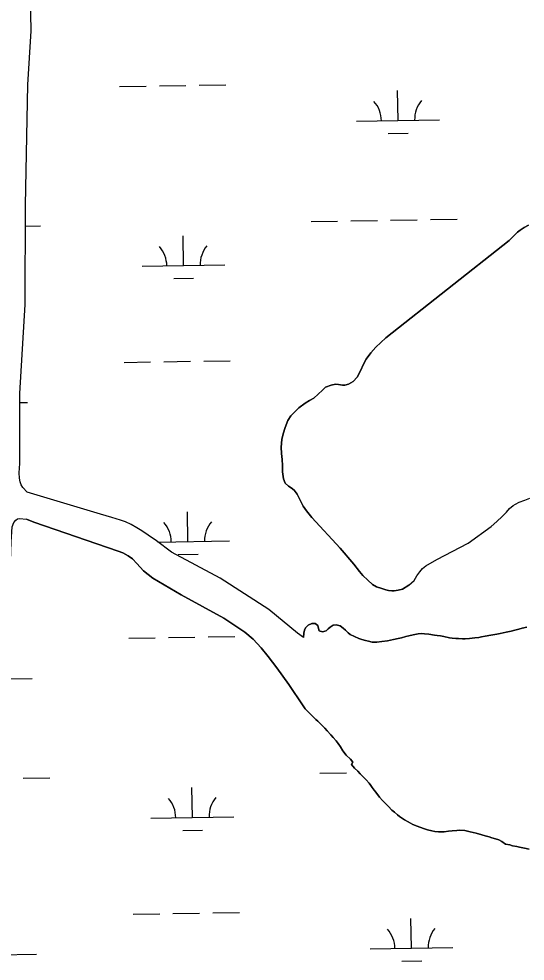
# Model space of a CAD drawing. Extents: x 3855477 to 3893699, y 299188 to 325115.
# Drawn here: x 3863316 to 3863927, y 316909 to 318045 of the extents above; entities that cross this region are included whole.
import ezdxf

# ---------------------------------------------------------------- set-up
doc = ezdxf.new("R2010")
doc.units = 0
doc.layers.add('V-TOPO-SHOR', color=7, linetype='Continuous')
doc.layers.add('V-WETL-SWMP', color=7, linetype='Continuous')

msp = doc.modelspace()

# ---------------------------------------------------------------- linework, layer by layer
at = {"layer": 'V-TOPO-SHOR'}
for points in [[(3863659.4, 317298.6), (3863652.3, 317303.8), (3863617.8, 317332.4), (3863558.9, 317370.2), (3863500.6, 317401.4), (3863482.3, 317415.1), (3863472.2, 317422.2), (3863464.5, 317427.2), (3863458.7, 317430.9), (3863452, 317435.1), (3863444.9, 317438.2), (3863438.9, 317440.3), (3863428.5, 317443.4), (3863415, 317447.5), (3863326.4, 317474), (3863321.1, 317479.6), (3863319.4, 317482.6), (3863318.1, 317486.3), (3863317.1, 317490.6), (3863316.8, 317497.3), (3863317.7, 317508.5), (3863317.6, 317593), (3863324.1, 317700), (3863324.6, 317819.7), (3863327.2, 317964.8), (3863331.4, 318030.1), (3863329.9, 318091.4)], [(3863786.4, 317361.6), (3863778.7, 317357), (3863773.7, 317355.8), (3863768.9, 317355.1), (3863766.1, 317355.1), (3863762.1, 317355.5), (3863758.6, 317356.3), (3863753.9, 317357.6), (3863747.6, 317359.9), (3863742.8, 317362.6), (3863736.9, 317367.7), (3863731.2, 317373.5), (3863726.9, 317378.3), (3863720.2, 317386.9), (3863703.6, 317406.4), (3863669.5, 317443.2), (3863663, 317451.2), (3863659.1, 317457.1), (3863651.8, 317471.3), (3863648.4, 317476.3), (3863644.7, 317479.2), (3863641.4, 317481.3), (3863637.5, 317484.9), (3863635.5, 317489.8), (3863634.3, 317498.4), (3863634.3, 317506.1), (3863633.7, 317513.2), (3863633.2, 317520.4), (3863632.7, 317528), (3863633.6, 317537.3), (3863634.9, 317544.2), (3863637.6, 317552), (3863640.8, 317560.3), (3863644.3, 317566.1), (3863649.2, 317570.9), (3863654, 317575.5), (3863661.7, 317581.2), (3863666.7, 317584.3), (3863671.9, 317587.3), (3863677.3, 317591.9), (3863682.6, 317597), (3863686.2, 317600.3), (3863693, 317602.9), (3863698.3, 317603.9), (3863701.8, 317603.8), (3863706.5, 317602.9), (3863709.3, 317603), (3863713.6, 317604.1), (3863719.4, 317607.2), (3863724.3, 317612.5), (3863728.2, 317620), (3863731.9, 317628.1), (3863735.2, 317634.4), (3863740.7, 317641.9), (3863746.8, 317648.7), (3863758.9, 317660), (3863907.3, 317777.4), (3863917.5, 317787.5), (3863920.8, 317789.9), (3863925.7, 317792.9), (3863930.8, 317795.9)], [(3863786.4, 317361.6), (3863792.8, 317367.6), (3863796.3, 317373.1), (3863799.7, 317377.8), (3863802.9, 317381.7), (3863807, 317385.2), (3863820.3, 317392.7), (3863858, 317412.5), (3863885.7, 317432.4), (3863892.7, 317438.7), (3863898.9, 317444.6), (3863904.1, 317449.9), (3863907.8, 317454.1), (3863912.4, 317457.8), (3863915.2, 317459.6), (3863919.6, 317461.8), (3863926.4, 317464.1), (3863932.5, 317466.6)], [(3863294.7, 317127.5), (3863299.9, 317202.2), (3863307.2, 317414), (3863308.5, 317432.2), (3863310.5, 317437.2), (3863312.7, 317440.3), (3863314.8, 317441.7), (3863317.2, 317442.2), (3863325.8, 317441.4)], [(3863659.1, 317216.2), (3863641.9, 317242.1), (3863627.2, 317262.1), (3863617.1, 317275.7), (3863608.5, 317286.1), (3863598.9, 317296.5), (3863588.8, 317305.3), (3863563.5, 317322.1), (3863512.1, 317350.3), (3863478, 317370.3), (3863466.7, 317379.2), (3863458.7, 317388), (3863453.3, 317393.4), (3863448.1, 317397), (3863441.7, 317400.9), (3863436.3, 317402.8), (3863334.3, 317437.7), (3863325.8, 317441.4)], [(3863659.4, 317298.6), (3863660.1, 317303.9), (3863660.9, 317307.5), (3863662, 317310.5), (3863665.2, 317313.6), (3863669.5, 317315.4), (3863673.4, 317315.6), (3863676.7, 317313.3), (3863677.6, 317309.7), (3863678.4, 317306.7), (3863682.4, 317305.5), (3863686.7, 317306.9), (3863689.3, 317309.2), (3863691.6, 317311.2), (3863695.2, 317313.4), (3863699.1, 317314.1), (3863703.8, 317312.6), (3863707.4, 317310.1), (3863710, 317307.7), (3863713.2, 317304.5), (3863715.6, 317302.5), (3863721, 317299.7), (3863726.1, 317297.5), (3863729.9, 317296.2), (3863734.2, 317295), (3863737.9, 317294.1), (3863742.3, 317293), (3863748.1, 317293), (3863753.9, 317293.8), (3863760.9, 317294.7), (3863768.2, 317296.1), (3863773.7, 317297.3), (3863777.6, 317298.4), (3863782.7, 317299.8), (3863786.4, 317300.7), (3863791.6, 317301.8), (3863797.9, 317303.2), (3863802, 317303.4), (3863805.5, 317303.3), (3863810.6, 317302.9), (3863817.5, 317301.7)], [(3863817.5, 317301.7), (3863820.6, 317301.2), (3863824.7, 317300.5), (3863828.6, 317299.7), (3863835.6, 317298.4), (3863838.6, 317297.8), (3863843.1, 317297.6), (3863846.4, 317297.5), (3863851.3, 317297.1), (3863854.6, 317297.2), (3863859.6, 317297.3), (3863862.9, 317297.7), (3863866.2, 317298.1), (3863871, 317298.7), (3863874, 317299.3), (3863878.6, 317300.1), (3863885.5, 317301.4), (3863892.4, 317302.8), (3863896.7, 317303.6), (3863903.7, 317305.1), (3863910, 317306.5), (3863914.1, 317307.4), (3863918.9, 317308.8), (3863923.2, 317309.8), (3863928.9, 317311)], [(3863799.6, 317069.9), (3863796.4, 317071.2), (3863791.5, 317073.4), (3863788.4, 317075), (3863785.6, 317076.6), (3863781.4, 317079), (3863775.3, 317082.8), (3863772.9, 317084.8), (3863769.1, 317088.1), (3863766.1, 317090.7), (3863761.9, 317094.9), (3863757.5, 317099.2), (3863754.7, 317102), (3863751.1, 317106.2), (3863746.6, 317112.2), (3863744.9, 317114.8), (3863742.5, 317118), (3863740.7, 317120.4), (3863738.7, 317122.9), (3863735, 317126.9), (3863732.4, 317129.9), (3863727.8, 317134.4), (3863724.9, 317137.4), (3863720.9, 317141.2), (3863717.2, 317145.4), (3863719.1, 317148.5), (3863716, 317152), (3863710.9, 317156.9), (3863706.8, 317162.1), (3863704.2, 317167), (3863701.3, 317171.1), (3863698.9, 317174), (3863695.3, 317178.2), (3863692.3, 317181.4), (3863688.1, 317186.1), (3863685.1, 317189.3), (3863680.9, 317193.8), (3863676.9, 317197.7), (3863674.5, 317200), (3863671.2, 317203.2), (3863669, 317205.2), (3863665.9, 317208.2), (3863663.6, 317210.5), (3863661.5, 317212.7), (3863659.1, 317216.2)], [(3863931.4, 317043.6), (3863926.1, 317044.6), (3863919.7, 317045.8), (3863916.6, 317046.6), (3863911.6, 317047.6), (3863908.2, 317048.7), (3863903.2, 317049.7), (3863898.8, 317052.9), (3863895.1, 317054.8), (3863890.8, 317056), (3863886.4, 317057.2), (3863883.4, 317058.2), (3863878.6, 317059.7), (3863874.6, 317060.9), (3863867.6, 317062.8), (3863860.5, 317064.6), (3863854, 317065.9), (3863847.6, 317066.3), (3863844.3, 317066.2), (3863838.6, 317065.8), (3863834.2, 317065.3), (3863828.9, 317064.3), (3863822.4, 317064.3), (3863817.7, 317064.7), (3863814.4, 317065.5), (3863809, 317066.8), (3863805.2, 317068), (3863799.6, 317069.9)]]:
    msp.add_lwpolyline(points, dxfattribs=at)
at = {"layer": 'V-WETL-SWMP'}
for p, q in [((3863437.9, 317963), (3863469.9, 317963.5)), ((3863485.9, 317963.8), (3863517.9, 317964.3)), ((3863533.9, 317964.6), (3863565.9, 317965.1)), ((3863773.5, 317922), (3863772.9, 317958)), ((3863723.5, 317921.2), (3863823.5, 317922.8)), ((3863761.7, 317906.4), (3863785.7, 317906.8)), ((3863668.6, 317800.2), (3863700.6, 317800.7)), ((3863716.6, 317801), (3863748.6, 317801.5)), ((3863764.6, 317801.8), (3863796.6, 317802.3)), ((3863812.6, 317802.6), (3863844.6, 317803.1)), ((3863324.5, 317794.6), (3863342.7, 317794.9)), ((3863514.9, 317747), (3863514.3, 317783)), ((3863464.9, 317746.2), (3863564.8, 317747.8)), ((3863503.1, 317731.3), (3863527.1, 317731.7)), ((3863443.3, 317630.4), (3863475.3, 317630.9)), ((3863491.3, 317631.1), (3863523.3, 317631.7)), ((3863539.3, 317631.9), (3863571.3, 317632.4)), ((3863317.6, 317581.9), (3863327, 317582)), ((3863520.3, 317414.3), (3863519.7, 317450.3)), ((3863484.1, 317413.7), (3863570.3, 317415.2)), ((3863508.5, 317398.7), (3863532.5, 317399.1)), ((3863544.7, 317299.3), (3863576.7, 317299.8)), ((3863448.8, 317297.7), (3863480.8, 317298.3)), ((3863496.7, 317298.5), (3863528.7, 317299)), ((3863301.5, 317248.9), (3863332.5, 317249.4)), ((3863321.6, 317129.1), (3863353.6, 317129.7)), ((3863679.4, 317135), (3863711.4, 317135.5)), ((3863525.7, 317081.7), (3863525.1, 317117.7)), ((3863475.7, 317080.9), (3863575.7, 317082.5)), ((3863513.9, 317066.1), (3863537.9, 317066.5)), ((3863454.2, 316965.1), (3863486.2, 316965.6)), ((3863502.2, 316965.9), (3863534.2, 316966.4)), ((3863550.2, 316966.7), (3863582.2, 316967.2)), ((3863789.7, 316924.1), (3863789.1, 316960.1)), ((3863739.7, 316923.3), (3863839.7, 316924.9)), ((3863237.9, 316915.1), (3863337.9, 316916.8)), ((3863778, 316908.5), (3863802, 316908.9))]:
    msp.add_line(p, q, dxfattribs=at)
for points in [[(3863682.4, 317305.5), (3863678.4, 317306.7), (3863677.6, 317309.7), (3863676.7, 317313.3), (3863673.4, 317315.6), (3863669.5, 317315.4), (3863665.2, 317313.6), (3863662, 317310.5), (3863660.9, 317307.5), (3863660.1, 317303.9), (3863659.4, 317298.6), (3863652.3, 317303.8), (3863617.8, 317332.4), (3863558.9, 317370.2), (3863500.6, 317401.4), (3863482.3, 317415.1), (3863472.2, 317422.2), (3863464.5, 317427.2), (3863458.7, 317430.9), (3863452, 317435.1), (3863444.9, 317438.2), (3863438.9, 317440.3), (3863428.5, 317443.4), (3863415, 317447.5), (3863326.4, 317474), (3863321.1, 317479.6), (3863319.4, 317482.6), (3863318.1, 317486.3), (3863317.1, 317490.6), (3863316.8, 317497.3), (3863317.7, 317508.5), (3863317.6, 317593), (3863324.1, 317700), (3863324.6, 317819.7), (3863327.2, 317964.8), (3863331.4, 318030.1), (3863329.9, 318091.4)], [(3863930.8, 317795.9), (3863925.7, 317792.9), (3863920.8, 317789.9), (3863917.5, 317787.5), (3863907.3, 317777.4), (3863758.9, 317660), (3863746.8, 317648.7), (3863740.7, 317641.9), (3863735.2, 317634.4), (3863731.9, 317628.1), (3863728.2, 317620), (3863724.3, 317612.5), (3863719.4, 317607.2), (3863713.6, 317604.1), (3863709.3, 317603), (3863706.5, 317602.9), (3863701.8, 317603.8), (3863698.3, 317603.9), (3863693, 317602.9), (3863686.2, 317600.3), (3863682.6, 317597), (3863677.3, 317591.9), (3863671.9, 317587.3), (3863666.7, 317584.3), (3863661.7, 317581.2), (3863654, 317575.5), (3863649.2, 317570.9), (3863644.3, 317566.1), (3863640.8, 317560.3), (3863637.6, 317552), (3863634.9, 317544.2), (3863633.6, 317537.3), (3863632.7, 317528), (3863633.2, 317520.4), (3863633.7, 317513.2), (3863634.3, 317506.1), (3863634.3, 317498.4), (3863635.5, 317489.8), (3863637.5, 317484.9), (3863641.4, 317481.3), (3863644.7, 317479.2), (3863648.4, 317476.3), (3863651.8, 317471.3), (3863659.1, 317457.1), (3863663, 317451.2), (3863669.5, 317443.2), (3863703.6, 317406.4), (3863720.2, 317386.9), (3863726.9, 317378.3), (3863731.2, 317373.5), (3863736.9, 317367.7), (3863742.8, 317362.6), (3863747.6, 317359.9), (3863753.9, 317357.6), (3863758.6, 317356.3), (3863762.1, 317355.5), (3863766.1, 317355.1), (3863768.9, 317355.1), (3863773.7, 317355.8), (3863778.7, 317357)], [(3863778.7, 317357), (3863786.4, 317361.6), (3863792.8, 317367.6), (3863796.3, 317373.1), (3863799.7, 317377.8), (3863802.9, 317381.7), (3863807, 317385.2), (3863820.3, 317392.7), (3863858, 317412.5), (3863885.7, 317432.4), (3863892.7, 317438.7), (3863898.9, 317444.6), (3863904.1, 317449.9), (3863907.8, 317454.1), (3863912.4, 317457.8), (3863915.2, 317459.6), (3863919.6, 317461.8), (3863926.4, 317464.1), (3863932.5, 317466.6)], [(3863314.8, 317441.7), (3863317.2, 317442.2), (3863325.8, 317441.4), (3863334.3, 317437.7), (3863436.3, 317402.8), (3863441.7, 317400.9), (3863448.1, 317397), (3863453.3, 317393.4), (3863458.7, 317388), (3863466.7, 317379.2), (3863478, 317370.3), (3863512.1, 317350.3), (3863563.5, 317322.1), (3863588.9, 317305.3), (3863598.9, 317296.5), (3863608.5, 317286.1), (3863617.1, 317275.7), (3863627.2, 317262.1), (3863641.9, 317242.1), (3863659.1, 317216.2)], [(3863928.9, 317311), (3863923.2, 317309.8), (3863918.9, 317308.8), (3863914.1, 317307.4), (3863910, 317306.5), (3863903.7, 317305.1), (3863896.7, 317303.6), (3863892.4, 317302.8), (3863885.5, 317301.4), (3863878.6, 317300.1), (3863874, 317299.3), (3863871, 317298.7), (3863866.2, 317298.1), (3863862.9, 317297.7), (3863859.6, 317297.3), (3863854.6, 317297.2), (3863851.3, 317297.1), (3863846.4, 317297.5), (3863843.1, 317297.6), (3863838.6, 317297.8), (3863835.6, 317298.4), (3863828.6, 317299.7), (3863824.7, 317300.5), (3863820.6, 317301.2), (3863817.5, 317301.7), (3863810.6, 317302.9), (3863805.5, 317303.3), (3863802, 317303.4), (3863797.9, 317303.2), (3863791.6, 317301.8), (3863786.4, 317300.7), (3863782.7, 317299.8), (3863777.6, 317298.4), (3863773.7, 317297.3), (3863768.2, 317296.1), (3863760.9, 317294.7), (3863753.9, 317293.8), (3863748.1, 317293), (3863742.3, 317293), (3863737.9, 317294.1), (3863734.2, 317295), (3863729.9, 317296.2), (3863726.1, 317297.5), (3863721, 317299.7), (3863715.6, 317302.5), (3863713.2, 317304.5), (3863710, 317307.7), (3863707.4, 317310.1), (3863703.8, 317312.6), (3863699.1, 317314.1), (3863695.2, 317313.4), (3863691.6, 317311.2), (3863689.3, 317309.2), (3863686.7, 317306.9), (3863682.4, 317305.5)], [(3863659.1, 317216.2), (3863661.5, 317212.7), (3863663.6, 317210.5), (3863665.9, 317208.2), (3863669, 317205.2), (3863671.2, 317203.2), (3863674.5, 317200), (3863676.9, 317197.7), (3863680.9, 317193.8), (3863685.1, 317189.3), (3863688.1, 317186.1), (3863692.3, 317181.4), (3863695.3, 317178.2), (3863698.9, 317174), (3863701.3, 317171.1), (3863704.2, 317167), (3863706.8, 317162.1), (3863710.9, 317156.9), (3863716, 317152), (3863719.1, 317148.5), (3863717.2, 317145.4), (3863720.9, 317141.2), (3863724.9, 317137.4), (3863727.8, 317134.4), (3863732.4, 317129.9), (3863735, 317126.9), (3863738.7, 317122.9), (3863740.7, 317120.4), (3863742.5, 317118), (3863744.9, 317114.8), (3863746.6, 317112.2), (3863751.1, 317106.2), (3863754.7, 317102), (3863757.5, 317099.2), (3863761.9, 317094.9), (3863766.1, 317090.7), (3863769.1, 317088.1), (3863772.9, 317084.8), (3863775.3, 317082.8), (3863781.4, 317079), (3863785.6, 317076.6), (3863788.4, 317075), (3863791.5, 317073.4), (3863796.4, 317071.2), (3863799.6, 317069.9)], [(3863799.6, 317069.9), (3863805.2, 317068), (3863809, 317066.8), (3863814.4, 317065.5), (3863817.7, 317064.7), (3863822.4, 317064.3), (3863828.9, 317064.3), (3863834.2, 317065.3), (3863838.6, 317065.8), (3863844.3, 317066.2), (3863847.6, 317066.3), (3863854, 317065.9), (3863860.5, 317064.6), (3863867.6, 317062.8), (3863874.6, 317060.9), (3863878.6, 317059.7), (3863883.4, 317058.2), (3863886.4, 317057.2), (3863890.8, 317056), (3863895.1, 317054.8), (3863898.8, 317052.9), (3863903.2, 317049.7), (3863908.2, 317048.7), (3863911.6, 317047.6), (3863916.6, 317046.6), (3863919.7, 317045.8), (3863926.1, 317044.6), (3863931.4, 317043.6)]]:
    msp.add_lwpolyline(points, dxfattribs=at)
for centre, start, end in [((3863718.2, 317921.6), 0.1615, 41.7052), ((3863828.7, 317923.4), 140.1615, 181.7052), ((3863459.6, 317746.5), 0.1615, 41.7052), ((3863570.1, 317748.3), 140.1615, 181.7052), ((3863465, 317413.9), 0.1615, 41.7052), ((3863575.5, 317415.7), 140.1615, 181.7052), ((3863470.4, 317081.3), 0.1615, 41.7052), ((3863580.9, 317083.1), 140.1615, 181.7052), ((3863845, 316925.5), 140.1615, 181.7052), ((3863734.5, 316923.7), 0.1615, 41.7052)]:
    msp.add_arc(centre, 35.2, start, end, dxfattribs=at)

doc.saveas('drawing.dxf')
